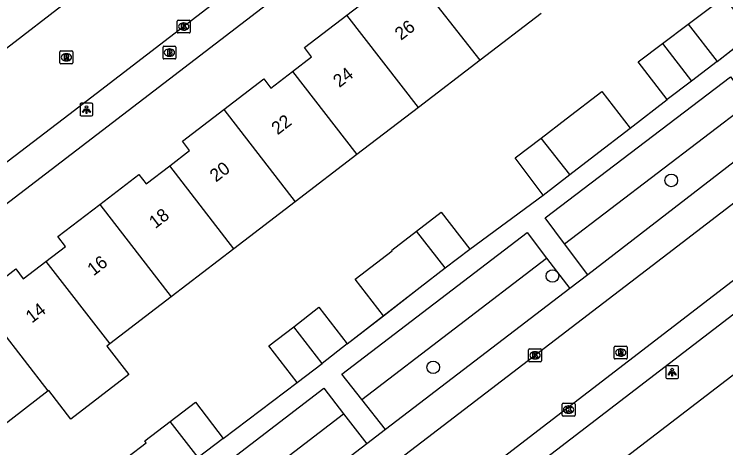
# Model space of a CAD drawing. Extents: x 159353 to 160616, y 385893 to 387321.
# Drawn here: x 160146.8 to 160202, y 386835.6 to 386869.2 of the extents above; entities that cross this region are included whole.
import ezdxf

# ---------------------------------------------------------------- set-up
doc = ezdxf.new("R2010")
doc.units = 0
for name, color, linetype in [('IMGEO_Boom', 7, 'Continuous'), ('IMGEO_Brandkraan', 7, 'Continuous'), ('IMGEO_Groenvoorziening', 7, 'Continuous'), ('IMGEO_Kolk', 7, 'Continuous'), ('IMGEO_Lichtpunt', 7, 'Continuous'), ('IMGEO_Muur', 7, 'Continuous'), ('IMGEO_Pand', 7, 'Continuous'), ('IMGEO_Pand_nummerreeks', 7, 'Continuous'), ('IMGEO_Rijbaan_lokaal_open', 7, 'Continuous'), ('IMGEO_Rioolput', 7, 'Continuous'), ('IMGEO_Voetpad_open', 7, 'Continuous')]:
    doc.layers.add(name, color=color, linetype=linetype)

msp = doc.modelspace()

# ---------------------------------------------------------------- linework, layer by layer
at = {"layer": 'IMGEO_Boom'}
for centre in [(160197.791, 386856.335), (160188.574, 386848.928), (160179.321, 386841.851)]:
    msp.add_circle(centre, 0.489, dxfattribs=at)
at = {"layer": 'IMGEO_Brandkraan'}
for p, q in [((160158.362, 386865.824), (160158.362, 386866.676)), ((160158.437, 386866.75), (160159.289, 386866.75)), ((160158.85, 386866.53), (160158.875, 386866.53)), ((160159.363, 386866.676), (160159.363, 386865.824)), ((160158.873, 386865.97), (160158.848, 386865.97)), ((160159.289, 386865.75), (160158.437, 386865.75))]:
    msp.add_line(p, q, dxfattribs=at)
for points in [[(160158.362, 386865.824), (160158.362, 386866.676)], [(160158.437, 386866.75), (160159.289, 386866.75)], [(160159.363, 386866.676), (160159.363, 386865.824)], [(160158.71, 386866.45), (160158.71, 386866.05), (160158.923, 386866.05)], [(160158.941, 386866.45), (160158.71, 386866.45)], [(160158.889, 386866.369), (160158.835, 386866.369), (160158.835, 386866.293)], [(160158.835, 386866.293), (160158.888, 386866.293)], [(160158.897, 386866.217), (160158.835, 386866.217), (160158.835, 386866.136)], [(160158.835, 386866.136), (160158.897, 386866.136)], [(160159.289, 386865.75), (160158.437, 386865.75)]]:
    msp.add_lwpolyline(points, dxfattribs=at)
for centre, radius, start, end in [((160158.439, 386866.674), 0.0765, 91.552, 178.448), ((160158.439, 386866.674), 0.0765, 91.552, 178.448), ((160159.287, 386866.674), 0.0765, 1.552, 88.448), ((160159.287, 386866.674), 0.0765, 1.552, 88.448), ((160158.89, 386866.331), 0.0379, 267.8285, 90.9355), ((160158.898, 386866.176), 0.0404, 269.8759, 90.5077), ((160158.929, 386866.301), 0.251, 268.6676, 293.5347), ((160158.945, 386866.305), 0.145, 59.4692, 91.5367), ((160158.97, 386866.352), 0.0922, 285.5137, 58.1501), ((160158.975, 386866.16), 0.105, 301.3115, 78.989), ((160158.439, 386865.826), 0.0765, 181.552, 268.448), ((160158.439, 386865.826), 0.0765, 181.552, 268.448), ((160159.287, 386865.826), 0.0765, 271.552, 358.448), ((160159.287, 386865.826), 0.0765, 271.552, 358.448)]:
    msp.add_arc(centre, radius, start, end, dxfattribs=at)
for centre, major_axis, ratio, start_param, end_param in [((160158.849, 386866.25), (-0.387, 0.002), 0.722429, 4.712389, 7.853982), ((160158.874, 386866.25), (-0.39, 0.002), 0.717154, 1.570796, 4.712389)]:
    msp.add_ellipse(centre, major_axis=major_axis, ratio=ratio, start_param=start_param, end_param=end_param, dxfattribs=at)
at = {"layer": 'IMGEO_Groenvoorziening'}
for points in [[(160189.512, 386851.434), (160203.88, 386862.373)], [(160173.789, 386839.369), (160188.122, 386850.319)], [(160158.035, 386827.26), (160172.364, 386838.256)]]:
    msp.add_lwpolyline(points, dxfattribs=at)
at = {"layer": 'IMGEO_Kolk'}
for p, q in [((160159.468, 386867.84), (160159.468, 386868.692)), ((160159.543, 386868.766), (160160.395, 386868.766)), ((160160.469, 386868.692), (160160.469, 386867.84)), ((160159.956, 386868.546), (160159.981, 386868.546)), ((160160.395, 386867.766), (160159.543, 386867.766)), ((160159.979, 386867.986), (160159.954, 386867.986)), ((160186.796, 386843.282), (160187.648, 386843.282)), ((160186.721, 386842.356), (160186.721, 386843.208)), ((160187.209, 386843.062), (160187.234, 386843.062)), ((160187.722, 386843.208), (160187.722, 386842.356)), ((160187.648, 386842.282), (160186.796, 386842.282)), ((160187.232, 386842.502), (160187.207, 386842.502)), ((160189.329, 386838.149), (160189.329, 386839.001)), ((160189.404, 386839.075), (160190.256, 386839.075)), ((160190.33, 386839.001), (160190.33, 386838.149)), ((160189.817, 386838.855), (160189.842, 386838.855)), ((160190.256, 386838.075), (160189.404, 386838.075)), ((160189.84, 386838.295), (160189.815, 386838.295))]:
    msp.add_line(p, q, dxfattribs=at)
for points in [[(160159.468, 386867.84), (160159.468, 386868.692)], [(160159.543, 386868.766), (160160.395, 386868.766)], [(160160.469, 386868.692), (160160.469, 386867.84)], [(160159.789, 386868.466), (160159.912, 386868.466), (160159.912, 386868.315), (160160.042, 386868.466), (160160.206, 386868.466), (160160.06, 386868.315), (160160.213, 386868.066), (160160.061, 386868.066), (160159.976, 386868.23), (160159.912, 386868.163), (160159.912, 386868.066), (160159.789, 386868.066), (160159.789, 386868.466)], [(160160.395, 386867.766), (160159.543, 386867.766)], [(160186.796, 386843.282), (160187.648, 386843.282)], [(160186.721, 386842.356), (160186.721, 386843.208)], [(160187.042, 386842.982), (160187.165, 386842.982), (160187.165, 386842.831), (160187.295, 386842.982), (160187.459, 386842.982), (160187.313, 386842.831), (160187.466, 386842.582), (160187.314, 386842.582), (160187.229, 386842.746), (160187.165, 386842.679), (160187.165, 386842.582), (160187.042, 386842.582), (160187.042, 386842.982)], [(160187.722, 386843.208), (160187.722, 386842.356)], [(160187.648, 386842.282), (160186.796, 386842.282)], [(160189.329, 386838.149), (160189.329, 386839.001)], [(160189.404, 386839.075), (160190.256, 386839.075)], [(160190.33, 386839.001), (160190.33, 386838.149)], [(160189.65, 386838.775), (160189.773, 386838.775), (160189.773, 386838.624), (160189.903, 386838.775), (160190.067, 386838.775), (160189.921, 386838.624), (160190.074, 386838.375), (160189.922, 386838.375), (160189.837, 386838.539), (160189.773, 386838.472), (160189.773, 386838.375), (160189.65, 386838.375), (160189.65, 386838.775)], [(160190.256, 386838.075), (160189.404, 386838.075)]]:
    msp.add_lwpolyline(points, dxfattribs=at)
for centre, start, end in [((160159.545, 386868.69), 91.552, 178.448), ((160159.545, 386868.69), 91.552, 178.448), ((160160.393, 386868.69), 1.552, 88.448), ((160160.393, 386868.69), 1.552, 88.448), ((160159.545, 386867.842), 181.552, 268.448), ((160159.545, 386867.842), 181.552, 268.448), ((160160.393, 386867.842), 271.552, 358.448), ((160160.393, 386867.842), 271.552, 358.448), ((160186.798, 386843.206), 91.552, 178.448), ((160186.798, 386843.206), 91.552, 178.448), ((160187.646, 386843.206), 1.552, 88.448), ((160187.646, 386843.206), 1.552, 88.448), ((160186.798, 386842.358), 181.552, 268.448), ((160186.798, 386842.358), 181.552, 268.448), ((160187.646, 386842.358), 271.552, 358.448), ((160187.646, 386842.358), 271.552, 358.448), ((160189.406, 386838.999), 91.552, 178.448), ((160189.406, 386838.999), 91.552, 178.448), ((160190.254, 386838.999), 1.552, 88.448), ((160190.254, 386838.999), 1.552, 88.448), ((160189.406, 386838.151), 181.552, 268.448), ((160189.406, 386838.151), 181.552, 268.448), ((160190.254, 386838.151), 271.552, 358.448), ((160190.254, 386838.151), 271.552, 358.448)]:
    msp.add_arc(centre, 0.0765, start, end, dxfattribs=at)
for centre, major_axis, ratio, start_param, end_param in [((160159.955, 386868.266), (-0.387, 0.002), 0.722429, 4.712389, 7.853982), ((160159.98, 386868.266), (-0.39, 0.002), 0.717154, 1.570796, 4.712389), ((160187.208, 386842.782), (-0.387, 0.002), 0.722429, 4.712389, 7.853982), ((160187.233, 386842.782), (-0.39, 0.002), 0.717154, 1.570796, 4.712389), ((160189.816, 386838.575), (-0.387, 0.002), 0.722429, 4.712389, 7.853982), ((160189.841, 386838.575), (-0.39, 0.002), 0.717154, 1.570796, 4.712389)]:
    msp.add_ellipse(centre, major_axis=major_axis, ratio=ratio, start_param=start_param, end_param=end_param, dxfattribs=at)
at = {"layer": 'IMGEO_Lichtpunt'}
for p, q in [((160151.921, 386862.234), (160151.921, 386861.427)), ((160151.921, 386862.234), (160151.921, 386861.427)), ((160152.823, 386862.329), (160152.015, 386862.329)), ((160152.823, 386862.329), (160152.015, 386862.329)), ((160152.917, 386861.427), (160152.917, 386862.234)), ((160152.917, 386861.427), (160152.917, 386862.234)), ((160152.015, 386861.333), (160152.823, 386861.333)), ((160152.015, 386861.333), (160152.823, 386861.333)), ((160197.36, 386841.876), (160197.36, 386841.069)), ((160197.36, 386841.876), (160197.36, 386841.069)), ((160198.262, 386841.971), (160197.454, 386841.971)), ((160198.262, 386841.971), (160197.454, 386841.971)), ((160198.356, 386841.069), (160198.356, 386841.876)), ((160198.356, 386841.069), (160198.356, 386841.876)), ((160197.454, 386840.975), (160198.262, 386840.975)), ((160197.454, 386840.975), (160198.262, 386840.975))]:
    msp.add_line(p, q, dxfattribs=at)
for points in [[(160152.295, 386861.898), (160152.334, 386861.87), (160152.146, 386861.608), (160152.108, 386861.635), (160152.295, 386861.898)], [(160152.397, 386861.85), (160152.444, 386861.85), (160152.444, 386861.528), (160152.397, 386861.528), (160152.397, 386861.85)], [(160152.507, 386861.87), (160152.545, 386861.897), (160152.732, 386861.635), (160152.693, 386861.607), (160152.507, 386861.87)], [(160197.734, 386841.54), (160197.773, 386841.512), (160197.585, 386841.25), (160197.547, 386841.277), (160197.734, 386841.54)], [(160197.836, 386841.492), (160197.883, 386841.492), (160197.883, 386841.17), (160197.836, 386841.17), (160197.836, 386841.492)], [(160197.946, 386841.512), (160197.984, 386841.539), (160198.171, 386841.277), (160198.132, 386841.249), (160197.946, 386841.512)]]:
    msp.add_lwpolyline(points, dxfattribs=at)
for centre in [(160152.42, 386862.032), (160197.859, 386841.674)]:
    msp.add_circle(centre, 0.0994, dxfattribs=at)
for centre, start, end in [((160152.015, 386862.234), 90, 180), ((160152.015, 386862.234), 90, 180), ((160152.823, 386862.234), 0, 90), ((160152.823, 386862.234), 0, 90), ((160152.015, 386861.427), 180, 270), ((160152.015, 386861.427), 180, 270), ((160152.823, 386861.427), 270, 0), ((160152.823, 386861.427), 270, 360), ((160197.454, 386841.876), 90, 180), ((160197.454, 386841.876), 90, 180), ((160198.262, 386841.876), 0, 90), ((160198.262, 386841.876), 0, 90), ((160197.454, 386841.069), 180, 270), ((160197.454, 386841.069), 180, 270), ((160198.262, 386841.069), 270, 0), ((160198.262, 386841.069), 270, 360)]:
    msp.add_arc(centre, 0.0946, start, end, dxfattribs=at)
at = {"layer": 'IMGEO_Muur'}
for points in [[(160201.349, 386865.554), (160202.804, 386866.683)], [(160172.652, 386843.665), (160178.313, 386848.065)], [(160163.027, 386836.323), (160168.756, 386840.663)]]:
    msp.add_lwpolyline(points, dxfattribs=at)
at = {"layer": 'IMGEO_Pand'}
for points in [[(160172.61, 386869.157), (160175.577, 386871.428), (160176.12, 386870.719), (160177.926, 386872.101)], [(160182.967, 386865.664), (160177.926, 386872.101)], [(160199.094, 386868.45), (160201.9, 386870.563), (160204.074, 386867.676)], [(160187.69, 386869.278), (160182.967, 386865.664)], [(160168.399, 386864.779), (160169.892, 386865.921), (160169.334, 386866.65), (160172.61, 386869.157)], [(160178.173, 386861.994), (160172.61, 386869.157)], [(160197.098, 386866.947), (160199.094, 386868.45)], [(160199.094, 386868.45), (160201.349, 386865.554)], [(160201.349, 386865.554), (160204.074, 386867.676)], [(160197.465, 386862.597), (160195.226, 386865.538), (160197.098, 386866.947)], [(160197.098, 386866.947), (160199.362, 386864.041)], [(160182.967, 386865.664), (160178.173, 386861.994)], [(160201.349, 386865.554), (160199.362, 386864.041)], [(160163.075, 386861.835), (160166.175, 386864.208), (160166.721, 386863.495), (160168.399, 386864.779)], [(160168.399, 386864.779), (160173.405, 386858.345)], [(160199.362, 386864.041), (160197.465, 386862.597)], [(160187.697, 386859.624), (160189.647, 386861.1), (160192.416, 386863.219), (160194.594, 386860.385)], [(160158.888, 386857.48), (160160.426, 386858.657), (160159.871, 386859.383), (160163.075, 386861.835)], [(160163.075, 386861.835), (160168.62, 386854.683)], [(160178.173, 386861.994), (160173.405, 386858.345)], [(160189.913, 386856.788), (160191.829, 386858.259), (160194.594, 386860.385)], [(160187.852, 386855.205), (160185.669, 386858.089), (160187.697, 386859.624)], [(160189.913, 386856.788), (160187.697, 386859.624)], [(160173.405, 386858.345), (160168.62, 386854.683)], [(160153.447, 386854.463), (160156.498, 386856.798), (160157.052, 386856.075), (160158.888, 386857.48)], [(160163.854, 386851.036), (160158.888, 386857.48)], [(160187.852, 386855.205), (160189.913, 386856.788)], [(160149.265, 386850.062), (160150.785, 386851.225), (160150.206, 386851.982), (160153.447, 386854.463)], [(160153.447, 386854.463), (160158.998, 386847.319)], [(160168.62, 386854.683), (160163.854, 386851.036)], [(160178.031, 386852.399), (160179.95, 386853.877), (160182.151, 386851.021)], [(160175.466, 386845.852), (160173.275, 386848.679), (160176.14, 386850.887), (160176.113, 386850.921), (160178.031, 386852.399)], [(160180.245, 386849.553), (160178.031, 386852.399)], [(160163.854, 386851.036), (160158.998, 386847.319)], [(160180.245, 386849.553), (160182.151, 386851.021)], [(160143.911, 386847.155), (160146.939, 386849.472), (160147.514, 386848.721), (160149.265, 386850.062)], [(160149.265, 386850.062), (160154.233, 386843.672)], [(160175.466, 386845.852), (160178.313, 386848.065), (160180.245, 386849.553)], [(160149.463, 386840.021), (160143.911, 386847.155)], [(160158.998, 386847.319), (160154.233, 386843.672)], [(160168.504, 386845.002), (160170.46, 386846.509), (160172.652, 386843.665)], [(160168.756, 386840.663), (160166.564, 386843.508), (160168.504, 386845.002)], [(160170.696, 386842.158), (160168.504, 386845.002)], [(160154.233, 386843.672), (160154.011, 386843.502), (160155.709, 386841.285), (160151.209, 386837.841), (160149.512, 386840.058), (160149.463, 386840.021)], [(160172.652, 386843.665), (160170.696, 386842.158)], [(160168.756, 386840.663), (160170.696, 386842.158)], [(160149.463, 386840.021), (160144.713, 386836.386)], [(160158.918, 386837.646), (160160.884, 386839.141), (160163.027, 386836.323)], [(160154.218, 386833.828), (160157.066, 386836.011), (160156.957, 386836.155), (160158.918, 386837.646)], [(160161.091, 386834.851), (160158.918, 386837.646)], [(160163.027, 386836.323), (160161.091, 386834.851)]]:
    msp.add_lwpolyline(points, dxfattribs=at)
at = {"layer": 'IMGEO_Rijbaan_lokaal_open'}
for points in [[(160196.463, 386896.31), (160151.064, 386861.424), (160119.702, 386837.529), (160092.045, 386816.287), (160050.74, 386784.659)], [(160141.145, 386862.791), (160141.218, 386862.777), (160155.809, 386874), (160155.806, 386874.043)], [(160074.907, 386756.678), (160120.288, 386791.413), (160167.628, 386827.818), (160197.523, 386850.669), (160202.747, 386854.665), (160204.504, 386856.016)], [(160207.329, 386852.201), (160172.227, 386825.25)]]:
    msp.add_lwpolyline(points, dxfattribs=at)
at = {"layer": 'IMGEO_Rioolput'}
for p, q in [((160150.363, 386865.455), (160150.363, 386866.307)), ((160150.438, 386866.381), (160151.29, 386866.381)), ((160150.851, 386866.161), (160150.876, 386866.161)), ((160151.364, 386866.307), (160151.364, 386865.455)), ((160151.29, 386865.381), (160150.438, 386865.381)), ((160150.874, 386865.601), (160150.849, 386865.601)), ((160193.367, 386842.572), (160193.367, 386843.424)), ((160193.442, 386843.498), (160194.294, 386843.498)), ((160194.368, 386843.424), (160194.368, 386842.572)), ((160193.855, 386843.278), (160193.88, 386843.278)), ((160194.294, 386842.498), (160193.442, 386842.498)), ((160193.878, 386842.718), (160193.853, 386842.718))]:
    msp.add_line(p, q, dxfattribs=at)
for points in [[(160150.363, 386865.455), (160150.363, 386866.307)], [(160150.438, 386866.381), (160151.29, 386866.381)], [(160150.952, 386866.079), (160150.7, 386866.081), (160150.7, 386865.681)], [(160150.878, 386866), (160150.824, 386866), (160150.824, 386865.919)], [(160150.824, 386865.919), (160150.876, 386865.919)], [(160151.364, 386866.307), (160151.364, 386865.455)], [(160151.29, 386865.381), (160150.438, 386865.381)], [(160150.7, 386865.681), (160150.824, 386865.681), (160150.824, 386865.843), (160150.835, 386865.843)], [(160150.882, 386865.814), (160150.953, 386865.681), (160151.093, 386865.681), (160151.028, 386865.807)], [(160193.367, 386842.572), (160193.367, 386843.424)], [(160193.442, 386843.498), (160194.294, 386843.498)], [(160194.368, 386843.424), (160194.368, 386842.572)], [(160193.956, 386843.196), (160193.704, 386843.198), (160193.704, 386842.798)], [(160193.704, 386842.798), (160193.828, 386842.798), (160193.828, 386842.96), (160193.839, 386842.96)], [(160193.882, 386843.117), (160193.828, 386843.117), (160193.828, 386843.036)], [(160193.828, 386843.036), (160193.88, 386843.036)], [(160193.886, 386842.931), (160193.957, 386842.798), (160194.097, 386842.798), (160194.032, 386842.924)], [(160194.294, 386842.498), (160193.442, 386842.498)]]:
    msp.add_lwpolyline(points, dxfattribs=at)
for centre, radius, start, end in [((160150.44, 386866.305), 0.0765, 91.552, 178.448), ((160150.44, 386866.305), 0.0765, 91.552, 178.448), ((160150.86, 386866.108), 0.19, 274.7715, 282.9687), ((160150.884, 386865.904), 0.0964, 77.0061, 93.1865), ((160150.898, 386865.961), 0.0378, 276.6634, 79.6772), ((160150.951, 386865.969), 0.109, 350.3612, 89.416), ((160150.949, 386865.969), 0.112, 277.5842, 350.9817), ((160151.288, 386866.305), 0.0765, 1.552, 88.448), ((160151.288, 386866.305), 0.0765, 1.552, 88.448), ((160150.44, 386865.457), 0.0765, 181.552, 268.448), ((160150.44, 386865.457), 0.0765, 181.552, 268.448), ((160150.834, 386865.79), 0.0533, 26.0293, 88.6989), ((160150.933, 386865.754), 0.108, 29.5134, 73.7905), ((160151.288, 386865.457), 0.0765, 271.552, 358.448), ((160151.288, 386865.457), 0.0765, 271.552, 358.448), ((160193.444, 386843.422), 0.0765, 91.552, 178.448), ((160193.444, 386843.422), 0.0765, 91.552, 178.448), ((160194.292, 386843.422), 0.0765, 1.552, 88.448), ((160194.292, 386843.422), 0.0765, 1.552, 88.448), ((160193.838, 386842.907), 0.0533, 26.0293, 88.6989), ((160193.864, 386843.225), 0.19, 274.7715, 282.9687), ((160193.888, 386843.021), 0.0964, 77.0061, 93.1865), ((160193.902, 386843.078), 0.0378, 276.6634, 79.6772), ((160193.955, 386843.086), 0.109, 350.3612, 89.416), ((160193.953, 386843.086), 0.112, 277.5842, 350.9817), ((160193.937, 386842.871), 0.108, 29.5134, 73.7905), ((160193.444, 386842.574), 0.0765, 181.552, 268.448), ((160193.444, 386842.574), 0.0765, 181.552, 268.448), ((160194.292, 386842.574), 0.0765, 271.552, 358.448), ((160194.292, 386842.574), 0.0765, 271.552, 358.448)]:
    msp.add_arc(centre, radius, start, end, dxfattribs=at)
for centre, major_axis, ratio, start_param, end_param in [((160150.85, 386865.881), (-0.387, 0.002), 0.722429, 4.712389, 7.853982), ((160150.875, 386865.881), (-0.39, 0.002), 0.717154, 1.570796, 4.712389), ((160193.854, 386842.998), (-0.387, 0.002), 0.722429, 4.712389, 7.853982), ((160193.879, 386842.998), (-0.39, 0.002), 0.717154, 1.570796, 4.712389)]:
    msp.add_ellipse(centre, major_axis=major_axis, ratio=ratio, start_param=start_param, end_param=end_param, dxfattribs=at)
at = {"layer": 'IMGEO_Voetpad_open'}
for points in [[(160201.563, 386896.896), (160110.499, 386827.185)], [(160189.512, 386851.434), (160188.009, 386853.432), (160202.378, 386864.371), (160203.88, 386862.373)], [(160194.594, 386860.385), (160197.465, 386862.597)], [(160205.621, 386860.057), (160191.321, 386849.029)], [(160182.151, 386851.021), (160187.852, 386855.205)], [(160173.789, 386839.369), (160172.241, 386841.333), (160186.611, 386852.311), (160188.122, 386850.319)], [(160191.321, 386849.029), (160189.512, 386851.434)], [(160188.122, 386850.319), (160189.913, 386847.958)], [(160191.321, 386849.029), (160189.913, 386847.958)], [(160205.875, 386848.439), (160202.985, 386846.227), (160175.895, 386825.491)], [(160189.913, 386847.958), (160175.624, 386837.04)], [(160172.652, 386843.665), (160175.466, 386845.852)], [(160177.562, 386822.087), (160181.623, 386825.201), (160189.975, 386831.604), (160202.826, 386841.452)], [(160163.027, 386836.323), (160168.756, 386840.663)], [(160158.035, 386827.26), (160156.515, 386829.245), (160170.833, 386840.232), (160172.364, 386838.256)], [(160175.624, 386837.04), (160173.789, 386839.369)], [(160172.364, 386838.256), (160174.166, 386835.929)], [(160175.624, 386837.04), (160174.166, 386835.929)], [(160174.166, 386835.929), (160159.817, 386824.932)]]:
    msp.add_lwpolyline(points, dxfattribs=at)

# ---------------------------------------------------------------- texts
at = {"layer": 'IMGEO_Pand_nummerreeks'}
for s, rotation, p in [('26', 37.4326, (160176.824, 386867.154)), ('24', 37.4326, (160172.039, 386863.491)), ('22', 37.4326, (160167.251, 386859.826)), ('20', 37.4326, (160162.47, 386856.166)), ('18', 37.4326, (160157.757, 386852.559)), ('16', 37.4326, (160152.97, 386848.895)), ('14', 37.4313, (160148.185, 386845.232))]:
    msp.add_text(s, height=1, rotation=rotation, dxfattribs=at).set_placement(p)

doc.saveas('drawing.dxf')
